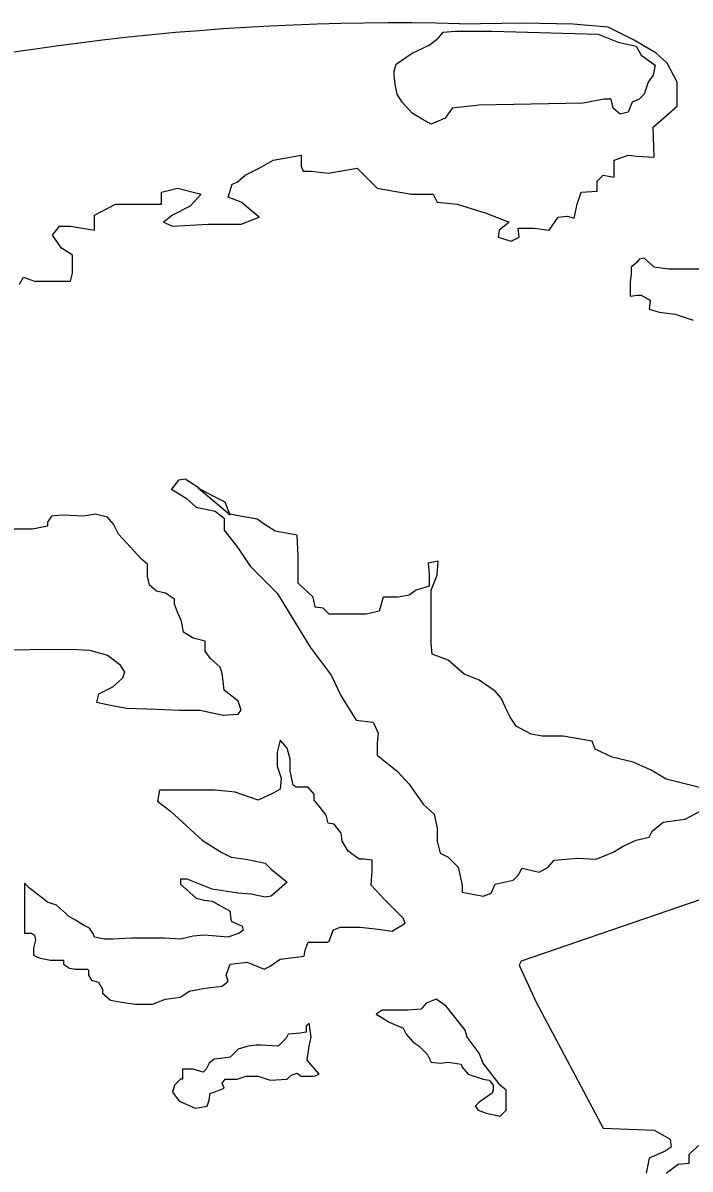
# Model space of a CAD drawing. Extents: x -11.4 to 84.1, y 11.1 to 59.
# Drawn here: x 35.01735 to 35.04561, y 30.54357 to 30.59209 of the extents above; entities that cross this region are included whole.
import ezdxf

# ---------------------------------------------------------------- set-up
doc = ezdxf.new("R2010")
doc.units = 0
doc.layers.add('SH_Data', color=7, linetype='Continuous')

msp = doc.modelspace()

# ---------------------------------------------------------------- linework, layer by layer
at = {"layer": 'SH_Data'}
msp.add_line((35.0261384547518, 30.571254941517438), (35.024783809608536, 30.572397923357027), dxfattribs=at)
for points in [[(35.04463782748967, 30.590389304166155), (35.04417216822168, 30.590812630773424), (35.04324084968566, 30.591362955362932), (35.04214020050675, 30.591913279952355), (35.0406585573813, 30.59204027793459), (35.038541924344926, 30.59208261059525), (35.03583263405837, 30.59204027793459)], [(35.033208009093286, 30.589076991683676), (35.03312334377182, 30.589500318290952), (35.03308101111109, 30.58988131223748), (35.03308101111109, 30.590050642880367), (35.03316567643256, 30.5903469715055), (35.03384299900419, 30.590812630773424), (35.03456265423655, 30.591151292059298), (35.03494364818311, 30.591447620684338), (35.03515531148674, 30.59170161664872), (35.03566330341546, 30.591743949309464), (35.03722961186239, 30.591743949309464), (35.04171687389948, 30.591616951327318), (35.04256352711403, 30.591278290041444), (35.043325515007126, 30.59110895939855), (35.043537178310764, 30.59072796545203), (35.04412983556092, 30.590304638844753), (35.044045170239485, 30.58988131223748), (35.04383350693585, 30.58958498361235), (35.043664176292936, 30.589076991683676), (35.0434525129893, 30.588865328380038), (35.043156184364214, 30.588738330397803), (35.0429868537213, 30.588315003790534), (35.04264819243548, 30.588230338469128), (35.04235186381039, 30.58848433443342), (35.04226719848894, 30.588865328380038), (35.04197086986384, 30.588865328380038), (35.04108188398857, 30.588695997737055), (35.03888058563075, 30.5886536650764), (35.036679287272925, 30.58861133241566), (35.03553630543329, 30.58848433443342), (35.035239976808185, 30.588061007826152), (35.03464731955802, 30.58780701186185), (35.03426632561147, 30.588018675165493), (35.03384299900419, 30.58827267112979), (35.03341967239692, 30.588738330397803), (35.033208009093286, 30.589076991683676)], [(35.01720626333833, 30.58103378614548), (35.01737559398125, 30.581330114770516), (35.01784125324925, 30.581160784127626), (35.01830691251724, 30.581160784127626), (35.01936522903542, 30.581160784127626), (35.019449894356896, 30.581499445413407), (35.019449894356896, 30.581795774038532), (35.019449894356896, 30.582261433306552), (35.018984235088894, 30.582557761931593), (35.018603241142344, 30.583108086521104), (35.018899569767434, 30.58348908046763), (35.01936522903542, 30.58348908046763), (35.020381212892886, 30.583319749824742), (35.020381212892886, 30.58395473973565), (35.02127019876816, 30.584420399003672), (35.02237084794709, 30.584420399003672), (35.02321750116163, 30.584420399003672), (35.02321750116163, 30.58492839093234), (35.023894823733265, 30.585097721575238), (35.02491080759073, 30.58484372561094), (35.024445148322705, 30.584335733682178), (35.023683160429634, 30.58395473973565), (35.02330216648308, 30.583658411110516), (35.023683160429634, 30.58348908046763), (35.02520713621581, 30.583573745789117), (35.026604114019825, 30.583573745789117), (35.027366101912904, 30.583870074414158), (35.026604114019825, 30.584505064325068), (35.02605378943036, 30.584716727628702), (35.02622312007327, 30.585267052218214), (35.02643478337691, 30.585351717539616), (35.026773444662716, 30.58564804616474), (35.027366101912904, 30.585944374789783), (35.02795875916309, 30.586283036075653), (35.02914407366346, 30.586494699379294), (35.02914407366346, 30.58602904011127), (35.029228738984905, 30.585817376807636), (35.029567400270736, 30.585817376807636), (35.03028705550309, 30.585732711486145), (35.03151470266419, 30.585944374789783), (35.032361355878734, 30.585097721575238), (35.033800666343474, 30.58484372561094), (35.034731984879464, 30.58484372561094), (35.034901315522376, 30.584505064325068), (35.03574796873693, 30.584420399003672), (35.03697561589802, 30.584039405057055), (35.03794926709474, 30.583658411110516), (35.03752594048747, 30.583319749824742), (35.03748360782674, 30.583023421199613), (35.03803393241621, 30.58285409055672), (35.038372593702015, 30.583023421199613), (35.038330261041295, 30.583404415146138), (35.03900758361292, 30.583404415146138), (35.039642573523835, 30.583319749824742), (35.040023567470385, 30.583870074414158), (35.04040456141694, 30.583912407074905), (35.04070089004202, 30.583827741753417), (35.04082788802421, 30.584420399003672), (35.04099721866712, 30.58492839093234), (35.041674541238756, 30.584970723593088), (35.041674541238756, 30.58539405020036), (35.04192853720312, 30.58564804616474), (35.042394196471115, 30.58556338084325), (35.042394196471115, 30.586283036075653), (35.0429868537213, 30.586494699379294), (35.04336784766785, 30.586452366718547), (35.04408750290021, 30.5864100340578), (35.044045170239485, 30.58768001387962), (35.04506115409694, 30.588568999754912), (35.04506115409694, 30.58958498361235), (35.04463782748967, 30.590389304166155)], [(35.04616180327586, 30.581668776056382), (35.04531515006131, 30.581668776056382), (35.04468016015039, 30.581668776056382), (35.04408750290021, 30.58175344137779), (35.043664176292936, 30.582134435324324), (35.0434525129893, 30.582092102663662), (35.04336784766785, 30.58196510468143), (35.043113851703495, 30.58175344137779), (35.043113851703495, 30.581457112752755), (35.04307151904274, 30.581118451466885), (35.04307151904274, 30.580695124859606), (35.04307151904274, 30.580525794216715), (35.04336784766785, 30.58056812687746), (35.043537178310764, 30.58056812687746), (35.0439181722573, 30.580356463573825), (35.043875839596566, 30.579975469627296), (35.04429916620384, 30.57984847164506), (35.044976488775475, 30.579763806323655), (35.045357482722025, 30.579636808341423), (35.045738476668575, 30.579509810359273)], [(35.024826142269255, 30.572397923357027), (35.024233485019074, 30.572778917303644), (35.02393715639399, 30.5727365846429), (35.02364082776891, 30.572355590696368), (35.024275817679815, 30.571974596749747), (35.02469914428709, 30.571593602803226), (35.02550346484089, 30.571424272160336), (35.025884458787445, 30.571127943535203), (35.025884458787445, 30.570619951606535), (35.02647711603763, 30.56985796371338), (35.026985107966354, 30.56909597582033), (35.028128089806, 30.56795299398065), (35.02952506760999, 30.56566703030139), (35.03041405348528, 30.564481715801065), (35.030837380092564, 30.563592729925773), (35.03147237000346, 30.562576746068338), (35.03219202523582, 30.562492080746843), (35.03240368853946, 30.562026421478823), (35.032361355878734, 30.561603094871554), (35.032361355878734, 30.561095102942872), (35.033208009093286, 30.56041778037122), (35.03371600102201, 30.5598674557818), (35.034308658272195, 30.55902080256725), (35.03477431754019, 30.558597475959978), (35.034901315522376, 30.558004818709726), (35.034901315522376, 30.5574544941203), (35.03502831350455, 30.556946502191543), (35.03536697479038, 30.55677717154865), (35.03579030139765, 30.556353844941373), (35.035959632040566, 30.555591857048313), (35.035959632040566, 30.55529552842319), (35.03684861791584, 30.555126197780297), (35.03718727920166, 30.555253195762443), (35.03735660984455, 30.555634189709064), (35.03811859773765, 30.555803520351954), (35.038330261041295, 30.556015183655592), (35.0384995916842, 30.55631151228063), (35.03921924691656, 30.55614218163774), (35.03960024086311, 30.556353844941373), (35.03985423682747, 30.556650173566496), (35.04082788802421, 30.556734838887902), (35.04163220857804, 30.556692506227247), (35.04235186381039, 30.556988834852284), (35.042775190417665, 30.55724283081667), (35.043325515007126, 30.557496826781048), (35.043875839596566, 30.557623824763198), (35.04400283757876, 30.55787782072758), (35.044468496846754, 30.558258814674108), (35.04539981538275, 30.558385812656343), (35.04603480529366, 30.558724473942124)], [(35.0261384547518, 30.571254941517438), (35.02592679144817, 30.571805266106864), (35.02541879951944, 30.57205926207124), (35.024783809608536, 30.572397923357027)], [(35.01424297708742, 30.565540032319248), (35.01936522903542, 30.565582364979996), (35.02016954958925, 30.565540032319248), (35.02093153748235, 30.565328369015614), (35.02143952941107, 30.56494737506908), (35.02165119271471, 30.564608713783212), (35.02156652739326, 30.56435471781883), (35.021143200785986, 30.5639737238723), (35.0205505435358, 30.56367739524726), (35.02046587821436, 30.56333873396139), (35.02105853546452, 30.563211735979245), (35.02173585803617, 30.563084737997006), (35.023005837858, 30.563042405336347), (35.02397948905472, 30.563000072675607), (35.02486847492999, 30.563000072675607), (35.02584212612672, 30.562788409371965), (35.02647711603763, 30.562830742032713), (35.026604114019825, 30.563000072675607), (35.02647711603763, 30.563381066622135), (35.025884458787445, 30.56384672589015), (35.025799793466, 30.564566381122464), (35.025715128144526, 30.564820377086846), (35.02529180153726, 30.565201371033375), (35.02508013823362, 30.5654976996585), (35.02508013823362, 30.565921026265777), (35.0245721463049, 30.566048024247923), (35.02414881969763, 30.566302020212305), (35.024064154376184, 30.56676767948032), (35.023894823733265, 30.56714867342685), (35.02376782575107, 30.567487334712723), (35.02376782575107, 30.56769899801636), (35.02338683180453, 30.56795299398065), (35.023005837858, 30.568037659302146), (35.02270950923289, 30.568291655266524), (35.022624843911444, 30.568672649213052), (35.022624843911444, 30.569180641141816), (35.02237084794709, 30.56939230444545), (35.02190518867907, 30.56990029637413), (35.02139719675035, 30.570450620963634), (35.02118553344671, 30.570873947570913), (35.02093153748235, 30.57117027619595), (35.02042354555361, 30.571297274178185), (35.01991555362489, 30.571212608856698)], [(35.01991555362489, 30.571212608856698), (35.01902656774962, 30.571254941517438), (35.018560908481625, 30.571212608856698), (35.01839157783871, 30.570958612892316), (35.01839157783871, 30.57078928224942), (35.0177565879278, 30.570662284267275), (35.01758725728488, 30.570662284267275), (35.016698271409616, 30.570662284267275)], [(35.046119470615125, 30.559698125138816), (35.04459549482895, 30.560079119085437), (35.04396050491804, 30.56046011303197), (35.04319851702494, 30.56079877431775), (35.04230953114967, 30.561010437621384), (35.041589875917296, 30.561349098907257), (35.041462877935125, 30.561687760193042), (35.04023523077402, 30.561899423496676), (35.03934624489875, 30.561899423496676), (35.03888058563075, 30.561984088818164), (35.03824559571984, 30.56232275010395), (35.037991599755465, 30.562703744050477), (35.03786460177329, 30.56295774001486), (35.037610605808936, 30.56350806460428), (35.03735660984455, 30.563804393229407), (35.036679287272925, 30.56427005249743), (35.036044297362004, 30.56452404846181), (35.03536697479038, 30.565116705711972), (35.034689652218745, 30.565370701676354), (35.03464731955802, 30.565836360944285), (35.03464731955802, 30.5664713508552), (35.03464731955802, 30.567318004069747), (35.03464731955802, 30.568079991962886), (35.034901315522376, 30.568714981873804), (35.03494364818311, 30.569307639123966), (35.034520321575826, 30.569222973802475), (35.03456265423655, 30.568757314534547), (35.03456265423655, 30.568249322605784), (35.034012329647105, 30.568079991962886), (35.03371600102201, 30.56786832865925), (35.033250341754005, 30.567783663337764), (35.0326153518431, 30.567783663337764), (35.03244602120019, 30.567191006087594), (35.031895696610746, 30.567064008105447), (35.03109137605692, 30.567064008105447), (35.03032938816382, 30.567064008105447), (35.03007539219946, 30.567318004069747), (35.029736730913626, 30.567360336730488), (35.02965206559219, 30.567783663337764), (35.029017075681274, 30.56837632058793), (35.029017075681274, 30.569519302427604), (35.02897474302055, 30.570408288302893), (35.02804342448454, 30.570577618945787), (35.027577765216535, 30.570873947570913), (35.02728143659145, 30.571085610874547), (35.02656178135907, 30.571212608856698), (35.0261384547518, 30.571297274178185)], [(35.022963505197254, 30.553348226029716), (35.02270950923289, 30.553348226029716), (35.022243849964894, 30.553348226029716), (35.02194752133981, 30.553348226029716), (35.021143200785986, 30.553305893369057), (35.02080453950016, 30.553305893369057), (35.020381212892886, 30.553390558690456), (35.02033888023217, 30.553517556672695), (35.02016954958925, 30.55377155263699), (35.01991555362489, 30.553898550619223), (35.01957689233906, 30.554110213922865), (35.019280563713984, 30.554279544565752), (35.01915356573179, 30.5544065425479), (35.01877257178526, 30.554745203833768), (35.01839157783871, 30.554872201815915), (35.018179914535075, 30.555041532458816), (35.017629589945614, 30.555464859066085), (35.01741792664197, 30.55567652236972), (35.01741792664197, 30.55355988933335), (35.01771425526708, 30.55355988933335), (35.01784125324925, 30.553475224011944), (35.01788358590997, 30.553263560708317), (35.017798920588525, 30.552924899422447), (35.017798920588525, 30.552628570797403), (35.01796825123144, 30.552543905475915), (35.01809524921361, 30.552501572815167), (35.01851857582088, 30.55241690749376), (35.018899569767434, 30.55241690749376), (35.01906890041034, 30.55241690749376), (35.01906890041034, 30.552247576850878), (35.019322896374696, 30.55207824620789), (35.01957689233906, 30.55203591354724), (35.0200848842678, 30.55203591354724), (35.02012721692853, 30.551993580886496), (35.02012721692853, 30.551781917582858), (35.020254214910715, 30.551570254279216), (35.0205505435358, 30.55148558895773), (35.02071987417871, 30.551189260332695), (35.02071987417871, 30.55101992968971), (35.02105853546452, 30.55072360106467), (35.02152419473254, 30.550638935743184), (35.0221168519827, 30.55055427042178), (35.02283650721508, 30.55055427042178), (35.02338683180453, 30.550765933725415), (35.024021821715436, 30.55085059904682), (35.024402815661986, 30.5511045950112), (35.02508013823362, 30.551231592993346), (35.025799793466, 30.551316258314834), (35.02605378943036, 30.551527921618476), (35.02596912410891, 30.551781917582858), (35.0261384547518, 30.552247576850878), (35.02685810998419, 30.552332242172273), (35.027577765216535, 30.55203591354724), (35.0278317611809, 30.552162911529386), (35.028255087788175, 30.552459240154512), (35.02927107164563, 30.55258623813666), (35.02931340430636, 30.55284023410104), (35.02944040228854, 30.55317889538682), (35.03024472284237, 30.55317889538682), (35.03032938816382, 30.55322122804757), (35.03049871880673, 30.553686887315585), (35.03079504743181, 30.553813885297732), (35.03164170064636, 30.553813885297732), (35.03240368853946, 30.553729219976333), (35.03299634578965, 30.553644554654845), (35.03354667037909, 30.55398321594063), (35.03346200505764, 30.55419487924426), (35.033038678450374, 30.554618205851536), (35.03265768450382, 30.55499919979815), (35.03210735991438, 30.555591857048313), (35.0321496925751, 30.556184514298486), (35.0321496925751, 30.556650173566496), (35.03181103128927, 30.556692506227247), (35.031599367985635, 30.556692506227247), (35.03113370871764, 30.557031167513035), (35.03087971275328, 30.5574544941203), (35.030837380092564, 30.557793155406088), (35.03054105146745, 30.558174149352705), (35.03028705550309, 30.55821648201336), (35.03020239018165, 30.55855514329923), (35.029906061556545, 30.558936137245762), (35.0296943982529, 30.559190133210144), (35.0296943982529, 30.559444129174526), (35.02944040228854, 30.559740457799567), (35.02893241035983, 30.559740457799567), (35.02880541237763, 30.559825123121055), (35.02867841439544, 30.56041778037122), (35.02867841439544, 30.560925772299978), (35.02855141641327, 30.561391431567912), (35.028255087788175, 30.561730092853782), (35.028128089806, 30.561222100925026), (35.028128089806, 30.560629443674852), (35.028297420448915, 30.560121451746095), (35.028255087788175, 30.55965579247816), (35.02795875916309, 30.559486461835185), (35.02732376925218, 30.559190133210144), (35.02635011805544, 30.559528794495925), (35.02550346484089, 30.559613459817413), (35.024275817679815, 30.559613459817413), (35.02338683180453, 30.559613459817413), (35.02313283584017, 30.559613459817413)], [(35.02313283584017, 30.559613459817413), (35.02304817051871, 30.559147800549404), (35.02359849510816, 30.558724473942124), (35.024445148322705, 30.557962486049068), (35.02495314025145, 30.557496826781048), (35.02575746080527, 30.556988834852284), (35.02618078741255, 30.55677717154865), (35.026815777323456, 30.556692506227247), (35.02762009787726, 30.556523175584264), (35.02787409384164, 30.556269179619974), (35.02855141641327, 30.555718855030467), (35.02787409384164, 30.555126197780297), (35.02762009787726, 30.555083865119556), (35.027027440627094, 30.55521086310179), (35.02647711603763, 30.555253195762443), (35.02592679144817, 30.55533786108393), (35.025376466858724, 30.555422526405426), (35.02495314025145, 30.555591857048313), (35.02431815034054, 30.5558458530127), (35.024021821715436, 30.5558458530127), (35.024021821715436, 30.555634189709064), (35.02469914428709, 30.555041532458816), (35.0250378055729, 30.55495686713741), (35.025376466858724, 30.554914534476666), (35.0261384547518, 30.554491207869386), (35.0261384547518, 30.55436420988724), (35.02618078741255, 30.554067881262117), (35.026646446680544, 30.55385621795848), (35.02668877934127, 30.553686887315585), (35.02651944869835, 30.55355988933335), (35.02605378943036, 30.553390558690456), (35.0250378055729, 30.553475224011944), (35.0245721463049, 30.553432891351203), (35.024021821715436, 30.553305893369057), (35.023344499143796, 30.553348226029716), (35.022963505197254, 30.553348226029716)], [(35.07257738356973, 30.53467952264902), (35.06317953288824, 30.54623633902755), (35.053231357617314, 30.557073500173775), (35.05276569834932, 30.557285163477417), (35.03845725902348, 30.55237457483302), (35.038372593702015, 30.55220524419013), (35.039092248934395, 30.550638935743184), (35.04192853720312, 30.545305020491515), (35.04408750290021, 30.545220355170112), (35.044764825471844, 30.544839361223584), (35.044807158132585, 30.544500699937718), (35.04455316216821, 30.544331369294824), (35.043875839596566, 30.544035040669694), (35.0437488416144, 30.543400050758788)], [(35.03447798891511, 30.548437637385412), (35.03464731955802, 30.54809897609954), (35.03502831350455, 30.548056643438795), (35.03536697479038, 30.54809897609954), (35.03591729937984, 30.548014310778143), (35.035959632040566, 30.547887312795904), (35.03621362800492, 30.547590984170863), (35.03659462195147, 30.54746398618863), (35.03684861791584, 30.54737932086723), (35.037102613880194, 30.54733698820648), (35.037271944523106, 30.547125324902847), (35.037271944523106, 30.546913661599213), (35.03722961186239, 30.546786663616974), (35.036679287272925, 30.54640566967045), (35.036509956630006, 30.54623633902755), (35.03663695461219, 30.54606700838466), (35.03697561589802, 30.54594001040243), (35.037568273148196, 30.545813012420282), (35.03782226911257, 30.54606700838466), (35.03782226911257, 30.54644800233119), (35.03782226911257, 30.546913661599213), (35.037568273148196, 30.547125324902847), (35.03684861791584, 30.548056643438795), (35.036679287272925, 30.54847997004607), (35.036171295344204, 30.54915729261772), (35.03608663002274, 30.54945362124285), (35.03528230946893, 30.550469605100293), (35.03485898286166, 30.550765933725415), (35.03443565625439, 30.55059660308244), (35.03422399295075, 30.55034260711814), (35.03367366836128, 30.5503002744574), (35.03346200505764, 30.5503002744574), (35.03257301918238, 30.5503002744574), (35.032319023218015, 30.55013094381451), (35.032530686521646, 30.55000394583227), (35.032869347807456, 30.549792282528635), (35.03346200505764, 30.549538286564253), (35.033589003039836, 30.549284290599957), (35.03388533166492, 30.548945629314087), (35.034139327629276, 30.5487762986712), (35.03447798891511, 30.548437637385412)], [(35.02745076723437, 30.54881863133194), (35.02723910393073, 30.54881863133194), (35.0269004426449, 30.5487762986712), (35.02647711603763, 30.548649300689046), (35.02635011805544, 30.548522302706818), (35.0261384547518, 30.548310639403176), (35.02584212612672, 30.548268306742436), (35.02546113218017, 30.54822597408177), (35.02524946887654, 30.548056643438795), (35.02512247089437, 30.5478026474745), (35.024995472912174, 30.54767564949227), (35.0245721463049, 30.5478026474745), (35.0241064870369, 30.5478026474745), (35.0241064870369, 30.54737932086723), (35.024021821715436, 30.54737932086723), (35.02376782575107, 30.547125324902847), (35.023683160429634, 30.546828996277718), (35.02393715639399, 30.546490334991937), (35.024064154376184, 30.54640566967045), (35.024275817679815, 30.546321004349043), (35.02465681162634, 30.546151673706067), (35.025164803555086, 30.54623633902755), (35.02524946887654, 30.546490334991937), (35.02529180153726, 30.546786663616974), (35.02546113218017, 30.546828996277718), (35.025884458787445, 30.546998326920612), (35.025799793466, 30.547209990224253), (35.02592679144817, 30.54737932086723), (35.02605378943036, 30.54737932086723), (35.02643478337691, 30.54737932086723), (35.026815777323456, 30.547506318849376), (35.02732376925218, 30.547506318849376), (35.0278317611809, 30.54733698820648), (35.02855141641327, 30.54737932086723), (35.02872074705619, 30.54754865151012), (35.02897474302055, 30.547633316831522), (35.02914407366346, 30.547506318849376), (35.0296943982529, 30.547506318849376), (35.029906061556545, 30.547590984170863), (35.02965206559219, 30.547887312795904), (35.02939806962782, 30.54818364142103), (35.02948273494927, 30.5487762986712), (35.029567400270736, 30.54915729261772), (35.02948273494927, 30.549749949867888), (35.0293557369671, 30.54962295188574), (35.0293557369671, 30.549368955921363), (35.02910174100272, 30.549326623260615), (35.028593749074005, 30.549284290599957), (35.02850908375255, 30.54911495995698), (35.02817042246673, 30.5487762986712), (35.02745076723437, 30.54881863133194)], [(35.04459549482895, 30.543400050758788), (35.04510348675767, 30.5437810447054), (35.04556914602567, 30.54382337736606), (35.04556914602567, 30.544204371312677), (35.04603480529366, 30.54462769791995), (35.04679679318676, 30.54462769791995), (35.04726245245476, 30.544416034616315), (35.048066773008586, 30.544416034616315), (35.0485747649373, 30.544331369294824)]]:
    msp.add_lwpolyline(points, dxfattribs=at)
for centre, radius, start, end in [((35.03317604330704, 30.485779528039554), 0.10631429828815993, 88.56204999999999, 123.02134444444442), ((35.04273413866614, 30.44405379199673), 0.15509790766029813, 123.26798611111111, 273.1706305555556)]:
    msp.add_arc(centre, radius, start, end, dxfattribs=at)

doc.saveas('drawing.dxf')
